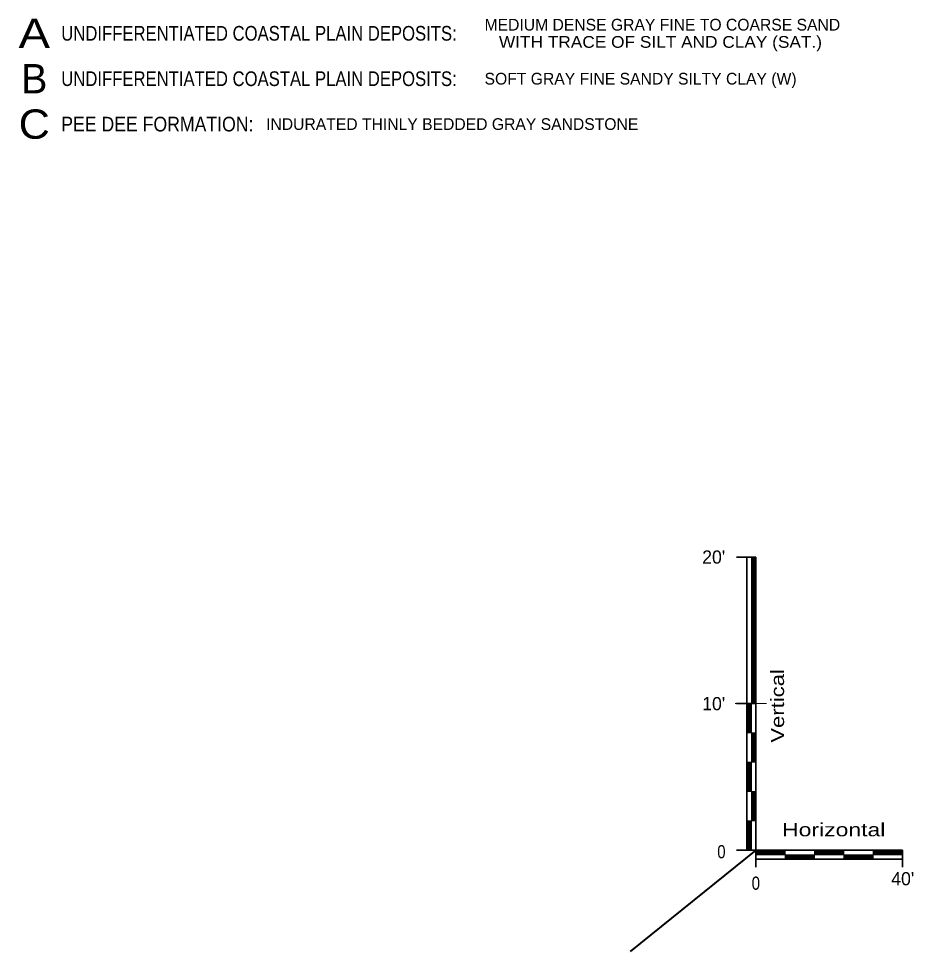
# Model space of a CAD drawing. Extents: x -582 to 653, y -817 to -3.
# Drawn here: x -282.1 to -221, y -353.3 to -289.7 of the extents above; entities that cross this region are included whole.
import ezdxf
from ezdxf.enums import TextEntityAlignment as Align

# ---------------------------------------------------------------- set-up
doc = ezdxf.new("R2010")
doc.units = 0
doc.header["$LTSCALE"] = 0.4
for name, color, linetype, lineweight in [('27', 7, 'Continuous', 40), ('63', 7, 'Continuous', 35), ('7', 7, 'Continuous', 13)]:
    doc.layers.add(name, color=color, linetype=linetype, lineweight=lineweight)
doc.layers.add('29', color=7, linetype='Continuous')

msp = doc.modelspace()

# ---------------------------------------------------------------- linework, layer by layer
at = {"layer": '27'}
msp.add_line((-231.7852, -346.407), (-240.3551, -353.3037), dxfattribs=at)
at = {"layer": '63'}
for p, q in [((-233.1118, -326.407), (-231.7852, -326.407)), ((-232.3936, -346.407), (-232.3936, -326.407)), ((-231.7852, -347.5693), (-231.7852, -326.407)), ((-233.1118, -336.407), (-231.7852, -336.407)), ((-233.1118, -346.407), (-221.7852, -346.407)), ((-221.7852, -346.407), (-221.7852, -347.5693)), ((-231.7852, -347.0154), (-221.7852, -347.0154))]:
    msp.add_line(p, q, dxfattribs=at)
at = {"layer": '63', "lineweight": 13}
for p, q in [((-232.087, -326.407), (-232.087, -346.407)), ((-232.0618, -336.407), (-232.0618, -326.407)), ((-232.0364, -336.407), (-232.0364, -326.407)), ((-232.011, -336.407), (-232.011, -326.407)), ((-231.9856, -336.407), (-231.9856, -326.407)), ((-231.9602, -336.407), (-231.9602, -326.407)), ((-231.9348, -336.407), (-231.9348, -326.407)), ((-231.9094, -336.407), (-231.9094, -326.407)), ((-231.884, -336.407), (-231.884, -326.407)), ((-231.8586, -336.407), (-231.8586, -326.407)), ((-231.8332, -336.407), (-231.8332, -326.407)), ((-231.8078, -336.407), (-231.8078, -326.407)), ((-232.3666, -338.407), (-232.3666, -336.407)), ((-232.3412, -338.407), (-232.3412, -336.407)), ((-232.3158, -338.407), (-232.3158, -336.407)), ((-232.2904, -338.407), (-232.2904, -336.407)), ((-232.265, -338.407), (-232.265, -336.407)), ((-232.2396, -338.407), (-232.2396, -336.407)), ((-232.2142, -338.407), (-232.2142, -336.407)), ((-232.1888, -338.407), (-232.1888, -336.407)), ((-232.1634, -338.407), (-232.1634, -336.407)), ((-232.138, -338.407), (-232.138, -336.407)), ((-232.1126, -338.407), (-232.1126, -336.407)), ((-231.7852, -338.407), (-232.3936, -338.407)), ((-232.0646, -340.407), (-232.0646, -338.407)), ((-232.0392, -340.407), (-232.0392, -338.407)), ((-232.0138, -340.407), (-232.0138, -338.407)), ((-231.9884, -340.407), (-231.9884, -338.407)), ((-231.963, -340.407), (-231.963, -338.407)), ((-231.9376, -340.407), (-231.9376, -338.407)), ((-231.9122, -340.407), (-231.9122, -338.407)), ((-231.8868, -340.407), (-231.8868, -338.407)), ((-231.8614, -340.407), (-231.8614, -338.407)), ((-231.836, -340.407), (-231.836, -338.407)), ((-231.8106, -340.407), (-231.8106, -338.407)), ((-231.7852, -340.407), (-232.3936, -340.407)), ((-232.3666, -342.407), (-232.3666, -340.407)), ((-232.3412, -342.407), (-232.3412, -340.407)), ((-232.3158, -342.407), (-232.3158, -340.407)), ((-232.2904, -342.407), (-232.2904, -340.407)), ((-232.265, -342.407), (-232.265, -340.407)), ((-232.2396, -342.407), (-232.2396, -340.407)), ((-232.2142, -342.407), (-232.2142, -340.407)), ((-232.1888, -342.407), (-232.1888, -340.407)), ((-232.1634, -342.407), (-232.1634, -340.407)), ((-232.138, -342.407), (-232.138, -340.407)), ((-232.1126, -342.407), (-232.1126, -340.407)), ((-231.7852, -342.407), (-232.3936, -342.407)), ((-232.0646, -344.407), (-232.0646, -342.407)), ((-232.0392, -344.407), (-232.0392, -342.407)), ((-232.0138, -344.407), (-232.0138, -342.407)), ((-231.9884, -344.407), (-231.9884, -342.407)), ((-231.963, -344.407), (-231.963, -342.407)), ((-231.9376, -344.407), (-231.9376, -342.407)), ((-231.9122, -344.407), (-231.9122, -342.407)), ((-231.8868, -344.407), (-231.8868, -342.407)), ((-231.8614, -344.407), (-231.8614, -342.407)), ((-231.836, -344.407), (-231.836, -342.407)), ((-231.8106, -344.407), (-231.8106, -342.407)), ((-231.7852, -344.407), (-232.3936, -344.407)), ((-232.3666, -346.407), (-232.3666, -344.407)), ((-232.3412, -346.407), (-232.3412, -344.407)), ((-232.3158, -346.407), (-232.3158, -344.407)), ((-232.2904, -346.407), (-232.2904, -344.407)), ((-232.265, -346.407), (-232.265, -344.407)), ((-232.2396, -346.407), (-232.2396, -344.407)), ((-232.2142, -346.407), (-232.2142, -344.407)), ((-232.1888, -346.407), (-232.1888, -344.407)), ((-232.1634, -346.407), (-232.1634, -344.407)), ((-232.138, -346.407), (-232.138, -344.407)), ((-232.1126, -346.407), (-232.1126, -344.407)), ((-231.7852, -346.434), (-229.7852, -346.434)), ((-231.7852, -346.4594), (-229.7852, -346.4594)), ((-231.7852, -346.4848), (-229.7852, -346.4848)), ((-231.7852, -346.5102), (-229.7852, -346.5102)), ((-231.7852, -346.5356), (-229.7852, -346.5356)), ((-231.7852, -346.561), (-229.7852, -346.561)), ((-231.7852, -346.5864), (-229.7852, -346.5864)), ((-231.7852, -346.6118), (-229.7852, -346.6118)), ((-231.7852, -346.6372), (-229.7852, -346.6372)), ((-231.7852, -346.6626), (-229.7852, -346.6626)), ((-231.7852, -346.688), (-229.7852, -346.688)), ((-221.7852, -346.7136), (-231.7852, -346.7136)), ((-229.7852, -347.0154), (-229.7852, -346.407)), ((-229.7852, -346.736), (-227.7852, -346.736)), ((-227.7852, -347.0154), (-227.7852, -346.407)), ((-227.7852, -346.434), (-225.7852, -346.434)), ((-227.7852, -346.4594), (-225.7852, -346.4594)), ((-227.7852, -346.4848), (-225.7852, -346.4848)), ((-227.7852, -346.5102), (-225.7852, -346.5102)), ((-227.7852, -346.5356), (-225.7852, -346.5356)), ((-227.7852, -346.561), (-225.7852, -346.561)), ((-227.7852, -346.5864), (-225.7852, -346.5864)), ((-227.7852, -346.6118), (-225.7852, -346.6118)), ((-227.7852, -346.6372), (-225.7852, -346.6372)), ((-227.7852, -346.6626), (-225.7852, -346.6626)), ((-227.7852, -346.688), (-225.7852, -346.688)), ((-225.7852, -347.0154), (-225.7852, -346.407)), ((-225.7852, -346.736), (-223.7852, -346.736)), ((-223.7852, -347.0154), (-223.7852, -346.407)), ((-223.7852, -346.434), (-221.7852, -346.434)), ((-223.7852, -346.4594), (-221.7852, -346.4594)), ((-223.7852, -346.4848), (-221.7852, -346.4848)), ((-223.7852, -346.5102), (-221.7852, -346.5102)), ((-223.7852, -346.5356), (-221.7852, -346.5356)), ((-223.7852, -346.561), (-221.7852, -346.561)), ((-223.7852, -346.5864), (-221.7852, -346.5864)), ((-223.7852, -346.6118), (-221.7852, -346.6118)), ((-223.7852, -346.6372), (-221.7852, -346.6372)), ((-223.7852, -346.6626), (-221.7852, -346.6626)), ((-223.7852, -346.688), (-221.7852, -346.688)), ((-229.7852, -346.7614), (-227.7852, -346.7614)), ((-229.7852, -346.7868), (-227.7852, -346.7868)), ((-229.7852, -346.8122), (-227.7852, -346.8122)), ((-229.7852, -346.8376), (-227.7852, -346.8376)), ((-229.7852, -346.863), (-227.7852, -346.863)), ((-229.7852, -346.8884), (-227.7852, -346.8884)), ((-229.7852, -346.9138), (-227.7852, -346.9138)), ((-229.7852, -346.9392), (-227.7852, -346.9392)), ((-229.7852, -346.9646), (-227.7852, -346.9646)), ((-229.7852, -346.99), (-227.7852, -346.99)), ((-225.7852, -346.7614), (-223.7852, -346.7614)), ((-225.7852, -346.7868), (-223.7852, -346.7868)), ((-225.7852, -346.8122), (-223.7852, -346.8122)), ((-225.7852, -346.8376), (-223.7852, -346.8376)), ((-225.7852, -346.863), (-223.7852, -346.863)), ((-225.7852, -346.8884), (-223.7852, -346.8884)), ((-225.7852, -346.9138), (-223.7852, -346.9138)), ((-225.7852, -346.9392), (-223.7852, -346.9392)), ((-225.7852, -346.9646), (-223.7852, -346.9646)), ((-225.7852, -346.99), (-223.7852, -346.99))]:
    msp.add_line(p, q, dxfattribs=at)
at = {"layer": '7'}
msp.add_line((-231.0548, -336.407), (-233.2022, -336.407), dxfattribs=at)

# ---------------------------------------------------------------- texts
at = {"layer": '29'}
for s, width, p in [('A', 1.2, (-280.9939, -291.6808)), ('C', 1.1, (-280.994, -297.8732))]:
    msp.add_text(s, height=2, dxfattribs=dict(at, width=width)).set_placement(p, align=Align.CENTER)
for s, p in [('MEDIUM DENSE GRAY FINE TO COARSE SAND', (-250.2861, -290.4933)), ('SOFT GRAY FINE SANDY SILTY CLAY (W)', (-250.2861, -294.177)), ('INDURATED THINLY BEDDED GRAY SANDSTONE', (-265.1831, -297.2732))]:
    msp.add_text(s, height=0.8, dxfattribs=at).set_placement(p)
for s, height, width, p in [('UNDIFFERENTIATED COASTAL PLAIN DEPOSITS:', 1, 0.85, (-279.1527, -291.1808)), ('   WITH TRACE OF SILT AND CLAY (SAT.)', 0.8, 1.1, (-250.2861, -291.6683)), ('UNDIFFERENTIATED COASTAL PLAIN DEPOSITS:', 1, 0.85, (-279.1527, -294.277)), ('PEE DEE FORMATION:', 1, 0.9, (-279.1527, -297.3732))]:
    msp.add_text(s, height=height, dxfattribs=dict(at, width=width)).set_placement(p)
msp.add_text('B', height=2, dxfattribs=at).set_placement((-280.994, -294.777), align=Align.CENTER)
at = {"layer": '63'}
for s, p in [("20'", (-233.8756, -326.8569)), ("10'", (-233.8756, -336.8569))]:
    msp.add_text(s, height=0.9, dxfattribs=at).set_placement(p, align=Align.RIGHT)
at = {"layer": '63', "width": 1.25}
msp.add_text('Vertical', height=0.9, rotation=90, dxfattribs=at).set_placement((-229.8611, -336.5602), align=Align.CENTER)
at = {"layer": '63'}
for s, width, p in [('Horizontal', 1.3, (-226.4737, -345.4567)), ('0', 0.85, (-231.7854, -349.1037))]:
    msp.add_text(s, height=0.9, dxfattribs=dict(at, width=width)).set_placement(p, align=Align.CENTER)
at = {"layer": '63', "width": 0.85}
msp.add_text('0', height=0.9, dxfattribs=at).set_placement((-233.8487, -346.9573), align=Align.RIGHT)
at = {"layer": '63'}
msp.add_text("40'", height=0.9, dxfattribs=at).set_placement((-221.7683, -348.7985), align=Align.CENTER)

doc.saveas('drawing.dxf')
